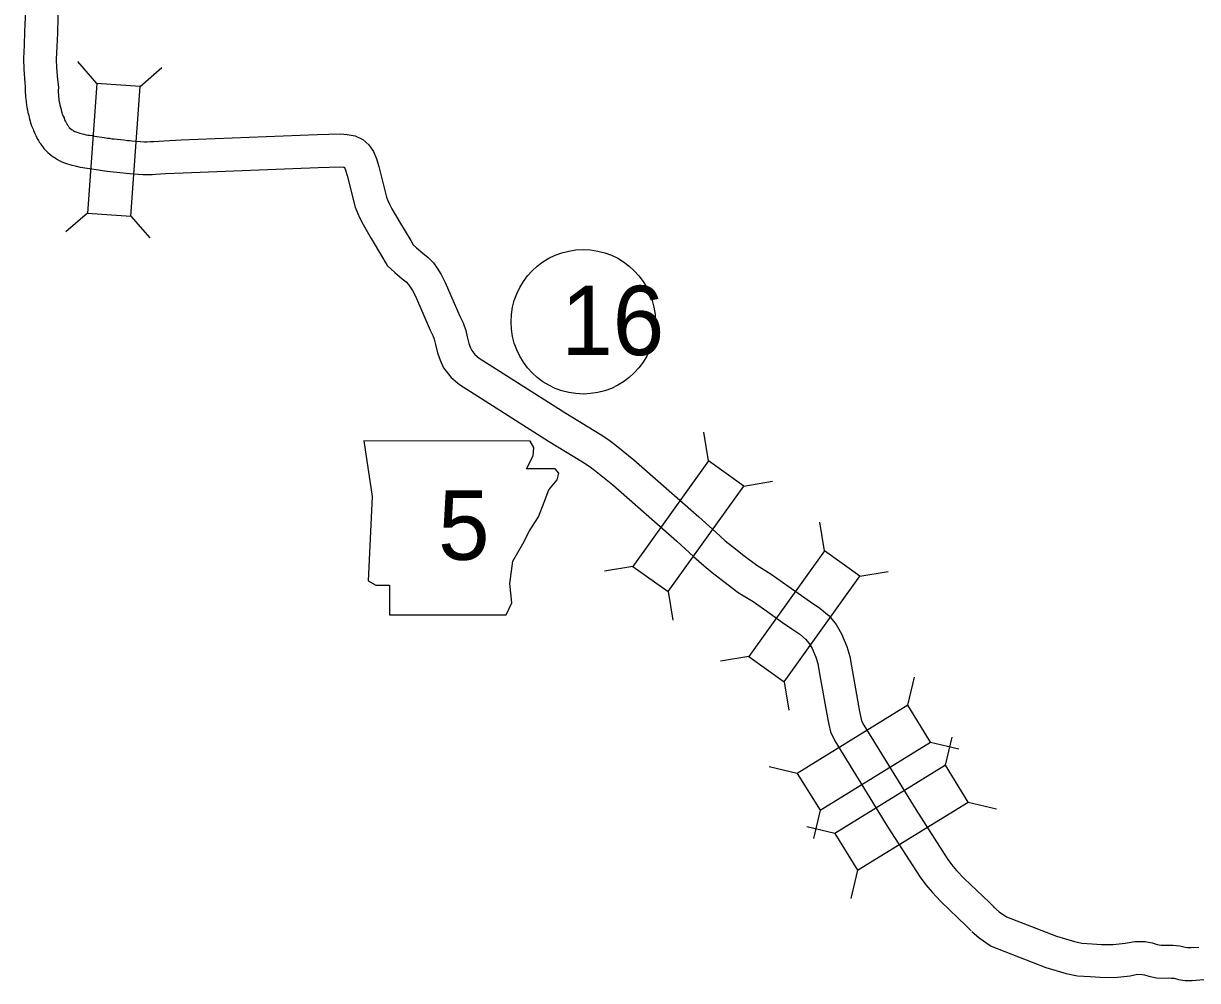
# Model space of a CAD drawing. Extents: x -939622 to -934222, y 1383701 to 1385301.
# Drawn here: x -936500.1 to -936467.91, y 1384841.39 to 1384867.63 of the extents above; entities that cross this region are included whole.
import ezdxf

# ---------------------------------------------------------------- set-up
doc = ezdxf.new("R2010")
doc.units = 0
for name, color, linetype in [('Level 10', 7, 'Continuous'), ('Level 20', 7, 'Continuous'), ('Level 21', 7, 'Continuous'), ('Level 27', 7, 'Continuous')]:
    doc.layers.add(name, color=color, linetype=linetype)

msp = doc.modelspace()

# ---------------------------------------------------------------- linework, layer by layer
at = {"layer": 'Level 10'}
for points in [[(-936500.022, 1384870.375), (-936500.07, 1384868.809), (-936500.066, 1384868.21), (-936500.061, 1384867.804), (-936500.073, 1384867.393), (-936500.088, 1384867.032), (-936500.104, 1384866.664), (-936500.099, 1384866.367), (-936500.071, 1384865.998), (-936500.058, 1384865.907)], [(-936499.136, 1384869.919), (-936499.17, 1384868.798), (-936499.166, 1384868.219), (-936499.161, 1384867.797), (-936499.173, 1384867.36), (-936499.189, 1384866.993), (-936499.204, 1384866.652), (-936499.2, 1384866.409), (-936499.175, 1384866.094), (-936499.146, 1384865.884)], [(-936500.058, 1384865.907), (-936500.057, 1384865.742), (-936500.047, 1384865.658), (-936500.047, 1384865.646), (-936500.046, 1384865.616), (-936500.042, 1384865.541), (-936500.033, 1384865.489), (-936500.031, 1384865.47), (-936500.022, 1384865.392), (-936500.009, 1384865.32), (-936499.998, 1384865.256), (-936499.985, 1384865.187), (-936499.961, 1384865.1), (-936499.947, 1384865.045), (-936499.936, 1384865.002), (-936499.93, 1384864.974), (-936499.906, 1384864.879), (-936499.88, 1384864.817), (-936499.866, 1384864.784), (-936499.842, 1384864.728), (-936499.825, 1384864.689), (-936499.802, 1384864.629), (-936499.794, 1384864.616), (-936499.784, 1384864.591), (-936499.764, 1384864.553), (-936499.752, 1384864.525), (-936499.709, 1384864.443), (-936499.692, 1384864.419), (-936499.662, 1384864.367), (-936499.642, 1384864.339), (-936499.633, 1384864.326), (-936499.607, 1384864.286), (-936499.589, 1384864.263), (-936499.574, 1384864.241), (-936499.544, 1384864.2), (-936499.483, 1384864.134), (-936499.433, 1384864.089), (-936499.324, 1384864.001), (-936499.271, 1384863.964), (-936499.261, 1384863.957), (-936499.223, 1384863.929), (-936499.171, 1384863.896), (-936499.111, 1384863.864), (-936499.052, 1384863.837), (-936498.984, 1384863.809), (-936498.926, 1384863.79), (-936498.809, 1384863.752), (-936498.651, 1384863.712), (-936498.553, 1384863.691), (-936498.473, 1384863.679), (-936498.425, 1384863.671), (-936498.354, 1384863.661), (-936498.293, 1384863.652), (-936498.044, 1384863.615), (-936497.936, 1384863.594), (-936497.877, 1384863.587), (-936497.807, 1384863.575), (-936497.72, 1384863.565), (-936497.459, 1384863.541), (-936497.371, 1384863.528), (-936497.288, 1384863.519), (-936497.2, 1384863.511), (-936497.078, 1384863.504), (-936496.964, 1384863.497), (-936496.831, 1384863.484), (-936496.691, 1384863.485), (-936496.576, 1384863.49), (-936496.484, 1384863.494), (-936496.21, 1384863.509), (-936495.73, 1384863.535)], [(-936499.146, 1384865.884), (-936499.155, 1384865.779), (-936499.15, 1384865.734), (-936499.147, 1384865.68), (-936499.147, 1384865.647), (-936499.146, 1384865.64), (-936499.142, 1384865.614), (-936499.137, 1384865.571), (-936499.132, 1384865.528), (-936499.123, 1384865.48), (-936499.111, 1384865.41), (-936499.107, 1384865.386), (-936499.093, 1384865.336), (-936499.075, 1384865.27), (-936499.061, 1384865.211), (-936499.054, 1384865.183), (-936499.049, 1384865.164), (-936499.036, 1384865.134), (-936499.016, 1384865.086), (-936498.993, 1384865.035), (-936498.991, 1384865.029), (-936498.99, 1384865.027), (-936498.966, 1384864.969), (-936498.952, 1384864.941), (-936498.943, 1384864.92), (-936498.938, 1384864.914), (-936498.903, 1384864.853), (-936498.895, 1384864.842), (-936498.879, 1384864.817), (-936498.872, 1384864.806), (-936498.865, 1384864.797), (-936498.847, 1384864.772), (-936498.784, 1384864.722), (-936498.761, 1384864.706), (-936498.741, 1384864.692), (-936498.715, 1384864.673), (-936498.706, 1384864.668), (-936498.696, 1384864.663), (-936498.671, 1384864.653), (-936498.643, 1384864.644), (-936498.561, 1384864.617), (-936498.445, 1384864.589), (-936498.389, 1384864.576), (-936498.336, 1384864.568), (-936498.293, 1384864.561), (-936498.221, 1384864.551), (-936498.156, 1384864.541), (-936497.894, 1384864.502), (-936497.797, 1384864.484), (-936497.749, 1384864.478), (-936497.679, 1384864.466), (-936497.624, 1384864.46), (-936497.353, 1384864.435), (-936497.255, 1384864.421), (-936497.2, 1384864.414), (-936497.136, 1384864.409), (-936497.024, 1384864.402), (-936496.895, 1384864.395), (-936496.788, 1384864.384), (-936496.712, 1384864.385), (-936496.618, 1384864.389), (-936496.53, 1384864.393), (-936496.259, 1384864.408), (-936495.778, 1384864.433)], [(-936495.778, 1384864.433), (-936492.05, 1384864.58), (-936491.411, 1384864.597), (-936491.228, 1384864.586), (-936491.01, 1384864.548), (-936490.796, 1384864.446), (-936490.638, 1384864.302), (-936490.504, 1384864.112), (-936490.423, 1384863.912), (-936490.358, 1384863.705), (-936490.147, 1384862.864), (-936490.112, 1384862.776), (-936490.065, 1384862.669), (-936490, 1384862.541), (-936489.797, 1384862.185), (-936489.486, 1384861.673), (-936489.42, 1384861.56), (-936489.325, 1384861.471), (-936489.151, 1384861.325), (-936489.01, 1384861.213), (-936488.864, 1384861.065), (-936488.76, 1384860.921), (-936488.65, 1384860.747), (-936488.54, 1384860.527), (-936488.143, 1384859.605), (-936488.046, 1384859.421), (-936487.976, 1384859.211), (-936487.935, 1384859.036), (-936487.888, 1384858.853), (-936487.847, 1384858.729), (-936487.814, 1384858.66), (-936487.728, 1384858.552), (-936487.607, 1384858.448), (-936485.237, 1384856.941), (-936484.295, 1384856.369), (-936484.078, 1384856.226), (-936483.9, 1384856.093), (-936483.659, 1384855.903), (-936483.366, 1384855.666), (-936481.586, 1384854.099), (-936481.124, 1384853.675), (-936480.865, 1384853.444), (-936480.662, 1384853.283), (-936480.35, 1384853.039), (-936479.997, 1384852.772), (-936479.604, 1384852.53), (-936479.133, 1384852.202), (-936478.773, 1384851.942), (-936478.525, 1384851.772), (-936478.268, 1384851.596), (-936478.015, 1384851.383), (-936477.819, 1384851.145), (-936477.67, 1384850.893), (-936477.526, 1384850.546), (-936477.448, 1384850.272), (-936477.403, 1384850.007), (-936477.178, 1384848.764), (-936477.143, 1384848.601), (-936477.121, 1384848.502), (-936477.066, 1384848.39), (-936475.638, 1384846.073), (-936474.779, 1384844.735), (-936474.654, 1384844.566), (-936474.516, 1384844.4), (-936474.314, 1384844.184), (-936473.616, 1384843.52), (-936473.481, 1384843.384)], [(-936495.73, 1384863.535), (-936492.021, 1384863.68), (-936491.425, 1384863.696), (-936491.332, 1384863.691), (-936491.304, 1384863.686), (-936491.299, 1384863.678), (-936491.27, 1384863.608), (-936491.225, 1384863.461), (-936491.005, 1384862.587), (-936490.943, 1384862.43), (-936490.88, 1384862.285), (-936490.793, 1384862.114), (-936490.572, 1384861.728), (-936490.259, 1384861.211), (-936490.131, 1384860.994), (-936489.924, 1384860.798), (-936489.719, 1384860.627), (-936489.613, 1384860.543), (-936489.554, 1384860.483), (-936489.506, 1384860.417), (-936489.435, 1384860.304), (-936489.356, 1384860.147), (-936488.956, 1384859.218), (-936488.877, 1384859.067), (-936488.843, 1384858.966), (-936488.81, 1384858.822), (-936488.752, 1384858.598), (-936488.683, 1384858.392), (-936488.583, 1384858.18), (-936488.378, 1384857.924), (-936488.144, 1384857.723), (-936485.712, 1384856.177), (-936484.776, 1384855.608), (-936484.596, 1384855.49), (-936484.448, 1384855.379), (-936484.22, 1384855.2), (-936483.947, 1384854.978), (-936482.188, 1384853.429), (-936481.728, 1384853.007), (-936481.444, 1384852.755), (-936481.219, 1384852.576), (-936480.899, 1384852.326), (-936480.505, 1384852.028), (-936480.098, 1384851.777), (-936479.654, 1384851.468), (-936479.291, 1384851.205), (-936479.033, 1384851.03), (-936478.815, 1384850.879), (-936478.658, 1384850.747), (-936478.558, 1384850.626), (-936478.477, 1384850.489), (-936478.377, 1384850.249), (-936478.327, 1384850.074), (-936478.29, 1384849.853), (-936478.061, 1384848.588), (-936478.022, 1384848.408), (-936477.976, 1384848.202), (-936477.855, 1384847.955), (-936476.4, 1384845.594), (-936475.52, 1384844.223), (-936475.362, 1384844.009), (-936475.191, 1384843.805), (-936474.953, 1384843.55), (-936474.246, 1384842.878), (-936474.121, 1384842.751)], [(-936473.505, 1384843.407), (-936473.346, 1384843.268), (-936473.145, 1384843.128), (-936471.777, 1384842.597), (-936471.285, 1384842.452), (-936471.08, 1384842.407), (-936470.803, 1384842.391), (-936470.546, 1384842.375), (-936470.228, 1384842.369), (-936469.898, 1384842.406), (-936469.632, 1384842.459), (-936469.35, 1384842.452), (-936469.157, 1384842.422), (-936469.014, 1384842.377), (-936468.91, 1384842.353), (-936468.855, 1384842.35), (-936468.738, 1384842.356), (-936468.582, 1384842.353), (-936468.393, 1384842.333), (-936468.254, 1384842.297), (-936468.183, 1384842.287), (-936468.089, 1384842.286), (-936467.876, 1384842.304)], [(-936474.097, 1384842.728), (-936473.9, 1384842.557), (-936473.571, 1384842.328), (-936472.068, 1384841.745), (-936471.509, 1384841.579), (-936471.203, 1384841.513), (-936470.857, 1384841.492), (-936470.581, 1384841.476), (-936470.186, 1384841.469), (-936469.761, 1384841.516), (-936469.554, 1384841.557), (-936469.429, 1384841.554), (-936469.364, 1384841.544), (-936469.249, 1384841.507), (-936469.04, 1384841.46), (-936468.862, 1384841.448), (-936468.721, 1384841.455), (-936468.637, 1384841.454), (-936468.556, 1384841.446), (-936468.431, 1384841.412), (-936468.25, 1384841.388), (-936468.056, 1384841.385), (-936467.743, 1384841.412)]]:
    msp.add_lwpolyline(points, dxfattribs=at)
at = {"layer": 'Level 20'}
for p, q in [((-936498.092, 1384865.984), (-936498.611, 1384866.582)), ((-936496.907, 1384865.899), (-936496.308, 1384866.418)), ((-936498.346, 1384862.429), (-936498.945, 1384861.91)), ((-936497.161, 1384862.344), (-936496.643, 1384861.745)), ((-936481.317, 1384855.636), (-936481.446, 1384856.418)), ((-936480.351, 1384854.944), (-936479.57, 1384855.073)), ((-936478.137, 1384853.167), (-936478.266, 1384853.949)), ((-936483.393, 1384852.74), (-936484.174, 1384852.611)), ((-936477.171, 1384852.475), (-936476.39, 1384852.604)), ((-936482.427, 1384852.048), (-936482.298, 1384851.266)), ((-936480.213, 1384850.271), (-936480.994, 1384850.142)), ((-936475.852, 1384848.933), (-936475.669, 1384849.704)), ((-936479.247, 1384849.579), (-936479.118, 1384848.797)), ((-936475.229, 1384847.922), (-936474.458, 1384847.739)), ((-936474.822, 1384847.289), (-936474.64, 1384848.059)), ((-936478.886, 1384847.063), (-936479.656, 1384847.246)), ((-936474.199, 1384846.277), (-936473.428, 1384846.095)), ((-936478.262, 1384846.052), (-936478.445, 1384845.281)), ((-936477.856, 1384845.419), (-936478.627, 1384845.601)), ((-936477.233, 1384844.407), (-936477.416, 1384843.637))]:
    msp.add_line(p, q, dxfattribs=at)
for points in [[(-936497.161, 1384862.344), (-936496.907, 1384865.899), (-936498.092, 1384865.984), (-936498.346, 1384862.429)], [(-936481.317, 1384855.636), (-936483.393, 1384852.74), (-936482.427, 1384852.048), (-936480.351, 1384854.944)], [(-936478.137, 1384853.167), (-936480.213, 1384850.271), (-936479.247, 1384849.579), (-936477.171, 1384852.475)], [(-936475.852, 1384848.933), (-936478.886, 1384847.063), (-936478.262, 1384846.052), (-936475.229, 1384847.922)], [(-936474.822, 1384847.289), (-936477.856, 1384845.419), (-936477.233, 1384844.407), (-936474.199, 1384846.277)]]:
    msp.add_lwpolyline(points, close=True, dxfattribs=at)
at = {"layer": 'Level 21'}
msp.add_lwpolyline([(-936490.776, 1384856.18), (-936490.547, 1384854.658), (-936490.649, 1384852.348), (-936490.446, 1384852.221), (-936490.065, 1384852.221), (-936490.065, 1384851.409), (-936486.868, 1384851.409), (-936486.716, 1384851.739), (-936486.766, 1384852.272), (-936486.69, 1384852.881), (-936486.411, 1384853.363), (-936486.233, 1384853.719), (-936485.98, 1384854.099), (-936485.827, 1384854.505), (-936485.7, 1384854.835), (-936485.472, 1384855.114), (-936485.421, 1384855.292), (-936485.523, 1384855.419), (-936486.31, 1384855.419), (-936486.132, 1384855.774), (-936486.107, 1384856.002), (-936486.212, 1384856.178)], close=True, dxfattribs=at)
at = {"layer": 'Level 27'}
msp.add_circle((-936484.755, 1384859.446), 1.98, dxfattribs=at)

# ---------------------------------------------------------------- texts
at = {"layer": 'Level 21'}
msp.add_text('5', height=1.901, dxfattribs=at).set_placement((-936488.737, 1384852.921))
at = {"layer": 'Level 27'}
msp.add_text('16', height=1.9008, dxfattribs=at).set_placement((-936485.361, 1384858.533))

doc.saveas('drawing.dxf')
